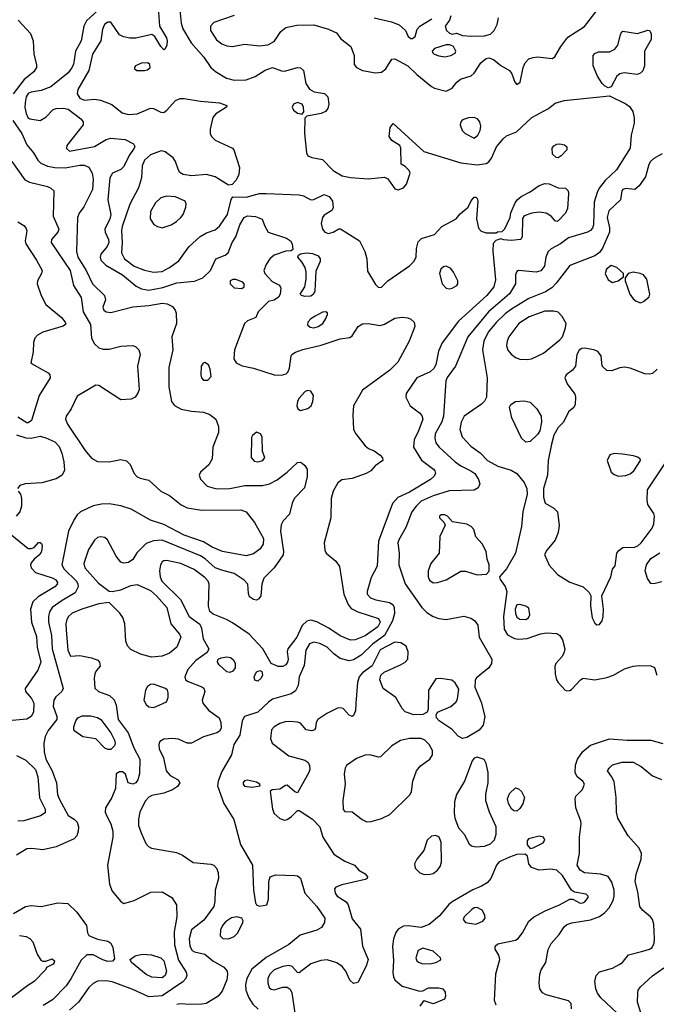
# Model space of a CAD drawing. Extents: x 1173029 to 1307123, y 522559 to 678521.
# Tile 386 of 623: x 1262947 to 1267272, y 586240 to 592929. Entities that reach past the tile are written whole.
import ezdxf

# ---------------------------------------------------------------- set-up
doc = ezdxf.new("R2010")
doc.units = 0

msp = doc.modelspace()

# ---------------------------------------------------------------- linework, layer by layer
at = {"layer": '0CON10XD'}
for points in [[(1264027.5, 593065), (1264043.6, 592905), (1264055, 592866), (1264110.8, 592770.8), (1264197.8, 592675), (1264245.5, 592605), (1264276.3, 592576.3), (1264350.8, 592530.8), (1264405, 592516.9), (1264485, 592519.2), (1264546.2, 592543.8), (1264615, 592585.8), (1264665, 592604.3), (1264725, 592581.9), (1264745, 592580), (1264835, 592604.2), (1264855, 592602), (1264874.3, 592584.3), (1264891.2, 592495), (1264915, 592455.8), (1264947.8, 592437.8), (1265016.6, 592426.6), (1265040.8, 592405), (1265047.5, 592355), (1265040, 592325), (1265025, 592305.7), (1264995, 592291.8), (1264896.7, 592273.3), (1264885, 592260), (1264881.1, 592155), (1264894.4, 592024.4), (1264905, 592003.8), (1264932.1, 591992.1), (1265005, 591980), (1265076, 591905), (1265137.8, 591867.8), (1265195, 591856.9), (1265315, 591848.2), (1265425, 591860), (1265447.7, 591847.7), (1265495, 591778.8), (1265517.3, 591772.7), (1265554, 591786), (1265575, 591812.5), (1265600, 591885), (1265592.5, 591905), (1265565, 591932.5), (1265538.3, 591948.3), (1265536.7, 592055), (1265530, 592075), (1265475, 592108.9), (1265457.7, 592135), (1265464.7, 592195.3), (1265485, 592223.8), (1265693.2, 592033.2), (1265945, 591956.8), (1266055, 591942.7), (1266115, 591950.8), (1266135, 591962.7), (1266152.7, 591987.3), (1266185.2, 592064.8), (1266230.4, 592119.6), (1266255, 592140), (1266322.4, 592167.6), (1266425.5, 592264.5), (1266540.4, 592325), (1266585, 592361.8), (1266645, 592380), (1266955, 592411.5), (1267065, 592357.5), (1267089.2, 592339.2), (1267111.8, 592305), (1267120.9, 592260.9), (1267121.2, 592225), (1267102, 592145), (1267094.5, 592055), (1267000.6, 591909.4), (1266924, 591836), (1266884.6, 591785), (1266870, 591755), (1266850.2, 591689.8), (1266844.5, 591535.5), (1266838.3, 591511.7), (1266825, 591495.7), (1266804.7, 591485.3), (1266675, 591447.5), (1266620.9, 591405), (1266558.5, 591371.5), (1266537.1, 591352.9), (1266521.8, 591315), (1266512.5, 591255), (1266488.1, 591221.9), (1266455, 591212.9), (1266335, 591223.8), (1266325, 591218.8), (1266315.8, 591195), (1266315.5, 591135), (1266273.9, 591066.1), (1266131.2, 590945), (1265990.8, 590775), (1265908.2, 590575), (1265851.7, 590498.3), (1265842, 590475), (1265825.2, 590234.8), (1265813.9, 590196.1), (1265768.9, 590115), (1265766.9, 590085), (1265774.7, 590054.7), (1265796.9, 590025), (1265905.5, 589925), (1265945, 589897.6), (1266012.9, 589865), (1266038.1, 589845), (1266064.4, 589805), (1266072.5, 589775), (1266060.9, 589749.1), (1266035, 589733.1), (1265865, 589727.5), (1265755, 589693.8), (1265675, 589658.2), (1265639.7, 589625), (1265610.6, 589585), (1265570.6, 589479.4), (1265521.8, 589395), (1265516.8, 589375), (1265524.1, 589305), (1265521.8, 589225), (1265565, 589095.6), (1265679.1, 588935), (1265712.2, 588902.2), (1265755.6, 588875), (1265795, 588861.2), (1265845, 588853.9), (1265965, 588877.5), (1266012.6, 588862.6), (1266037.3, 588847.3), (1266058.5, 588815), (1266068.8, 588735), (1266154.3, 588585), (1266151.9, 588555), (1266135, 588526), (1266047.5, 588455), (1266040.7, 588439.3), (1266040, 588395), (1266082.4, 588292.4), (1266106.4, 588195), (1266094.7, 588135.3), (1266068.9, 588101.1), (1265985, 588052.5), (1265955, 588045.5), (1265925, 588061.1), (1265886, 588106), (1265796.9, 588165), (1265778.6, 588185), (1265775.8, 588205), (1265786.2, 588225), (1265876.6, 588263.4), (1265912.2, 588295), (1265920.6, 588315), (1265929.2, 588380.8), (1265904.5, 588424.5), (1265882.2, 588442.2), (1265805, 588454.2), (1265775, 588452), (1265723.1, 588375), (1265721.2, 588245), (1265716, 588224), (1265685, 588209.2), (1265625, 588206.9), (1265565, 588227.8), (1265545, 588250), (1265503.3, 588323.3), (1265416.9, 588385), (1265394.5, 588445), (1265399.4, 588475), (1265423.1, 588496.9), (1265534.3, 588545), (1265565.7, 588565), (1265582.9, 588585), (1265586.9, 588635), (1265573.5, 588673.5), (1265536.4, 588696.4), (1265495, 588700), (1265395, 588648.4), (1265341.5, 588538.5), (1265275, 588490.8), (1265253.2, 588465), (1265241.5, 588425), (1265230, 588285), (1265227.2, 588232.8), (1265215, 588201.2), (1265205, 588196), (1265185, 588204.2), (1265145, 588249.4), (1265125, 588254.5), (1265105, 588251.5), (1265034, 588215), (1264973.3, 588175), (1264960, 588155), (1264957.5, 588115), (1264950, 588105), (1264932.3, 588097.7), (1264893.3, 588105), (1264855, 588150), (1264835, 588157.5), (1264782.1, 588162.1), (1264750.5, 588159.5), (1264713.4, 588146.6), (1264675.3, 588124.7), (1264657.8, 588105), (1264650.5, 588045), (1264662.2, 588015), (1264775, 587928.9), (1264885, 587897.5), (1264903.8, 587885), (1264915.8, 587865), (1264918.1, 587835), (1264911.9, 587815), (1264835, 587677.5), (1264815, 587682.5), (1264765, 587727.5), (1264753.3, 587726.7), (1264715, 587702.5), (1264663, 587697), (1264647.5, 587685), (1264664.2, 587565), (1264675.8, 587535), (1264715, 587502.9), (1264745, 587491.4), (1264765, 587495.7), (1264793.9, 587516.1), (1264835, 587556.7), (1264845, 587557.5), (1264936.6, 587496.6), (1264986, 587445), (1265006, 587375), (1265080, 587260), (1265155, 587211.4), (1265222.5, 587185), (1265250.7, 587150.7), (1265295, 587126.7), (1265310, 587105), (1265306.4, 587093.6), (1265295, 587086.7), (1265135, 587050.8), (1265094.2, 587035.8), (1265086.2, 587023.8), (1265090.8, 586995), (1265104.3, 586975), (1265163.8, 586935), (1265179.2, 586915), (1265205, 586821.2), (1265261.3, 586751.3), (1265276.9, 586635), (1265313.6, 586545), (1265300.9, 586499.1), (1265245, 586387.5), (1265215, 586381.2), (1265190, 586405), (1265162.7, 586465), (1265137.1, 586497.1), (1265102, 586522), (1265035, 586541.5), (1264991.7, 586538.3), (1264925, 586514.3), (1264845, 586453.8), (1264835, 586456.2), (1264797.3, 586497.3), (1264775, 586504.4), (1264735, 586497.7), (1264675, 586474.6), (1264645.5, 586445), (1264633.3, 586415), (1264632.2, 586385), (1264641.4, 586355), (1264655, 586343.1), (1264675, 586338.1), (1264733.6, 586356.4), (1264765, 586355.6), (1264783.7, 586343.7), (1264796.8, 586316.8), (1264822.7, 586135)], [(1264405, 592956.1), (1264265, 592909.2), (1264242.2, 592885), (1264243.3, 592855), (1264285, 592791.1), (1264320, 592765), (1264355, 592750.4), (1264392.3, 592747.7), (1264475, 592761.8), (1264575, 592751.4), (1264632.8, 592757.2), (1264675, 592779.5), (1264721.9, 592848.1), (1264755, 592875.6), (1264829.5, 592890.5), (1264944.7, 592894.7), (1265045.3, 592865.3), (1265098.5, 592838.5), (1265129.1, 592799.1), (1265195.8, 592745.8), (1265220, 592685), (1265218.6, 592625), (1265235.8, 592605), (1265275, 592584.6), (1265365, 592567.5), (1265405, 592572.5), (1265435.4, 592595), (1265475, 592660), (1265495, 592662.5), (1265584.2, 592615), (1265645, 592555.6), (1265745.6, 592475.6), (1265765, 592464), (1265845, 592444), (1265885, 592463.3), (1265916, 592505), (1265941.2, 592525), (1266015, 592548), (1266034.5, 592565.5), (1266079.6, 592635), (1266115, 592666.2), (1266135, 592670), (1266165, 592657.3), (1266215, 592616.5), (1266273.8, 592583.8), (1266290.2, 592560.2), (1266310, 592505), (1266325, 592488), (1266347.1, 592505), (1266367.1, 592605), (1266380.8, 592635), (1266405, 592662), (1266435, 592672.9), (1266465, 592675.5), (1266563.9, 592666.1), (1266582.7, 592677.3), (1266623.5, 592746.5), (1266670.7, 592809.3), (1266785, 592882.2), (1266925.3, 593065)], [(1263505, 593015.4), (1263400, 592920), (1263381.5, 592885), (1263365.4, 592785), (1263325.3, 592715), (1263312, 592625), (1263299.7, 592600.3), (1263275, 592568.5), (1263157.6, 592472.4), (1263092.1, 592447.9), (1263025, 592436.8), (1263005, 592427.9), (1262990.8, 592405), (1262983, 592365), (1262982.5, 592332.5), (1262991.1, 592291.1), (1263002.7, 592265), (1263015, 592254.4), (1263085, 592244.4), (1263125, 592266), (1263175, 592318), (1263195, 592325.7), (1263245, 592326.7), (1263275, 592320.9), (1263361.4, 592255), (1263378.6, 592235), (1263377.1, 592215), (1263266.4, 592075), (1263265, 592054.2), (1263285, 592035.5), (1263455, 592067.5), (1263535, 592114), (1263565, 592124.7), (1263664.1, 592114.1), (1263720.8, 592085), (1263728.2, 592068.2), (1263725.5, 592055), (1263696, 592014), (1263651.7, 591928.3), (1263635, 591911.1), (1263576.2, 591885), (1263558.9, 591855), (1263545.4, 591705), (1263565.3, 591605.3), (1263558.6, 591575), (1263525.3, 591505), (1263528, 591485), (1263550.6, 591435), (1263552.4, 591415), (1263541.4, 591388.6), (1263498.8, 591335), (1263493.6, 591315), (1263498.5, 591295), (1263531.5, 591261.5), (1263644.8, 591194.8), (1263739, 591119), (1263775, 591101.3), (1263825, 591092.1), (1263920.3, 591109.7), (1264015, 591141.6), (1264135, 591153.5), (1264190, 591175), (1264242, 591225), (1264278.8, 591305), (1264342, 591328), (1264364.1, 591345.9), (1264390.8, 591415), (1264416.2, 591453.8), (1264443.5, 591535), (1264472.7, 591585), (1264495, 591597.1), (1264548.6, 591591.4), (1264593.9, 591573.9), (1264611.2, 591525), (1264635.9, 591485.9), (1264760, 591445), (1264786.4, 591426.4), (1264798.8, 591405), (1264801.7, 591368.3), (1264791.7, 591358.3), (1264755, 591356), (1264675, 591330), (1264645.9, 591304.1), (1264622, 591265), (1264606, 591225), (1264611.2, 591205), (1264661.2, 591151.2), (1264712.5, 591125), (1264720, 591105), (1264717.5, 591065), (1264705, 591043.3), (1264675.9, 591024.1), (1264636.4, 591013.6), (1264620.5, 590999.5), (1264567.5, 590945), (1264550, 590905), (1264495, 590883.8), (1264474, 590865), (1264406.7, 590685), (1264402, 590625), (1264417.1, 590597.1), (1264457.6, 590577.6), (1264535, 590561.9), (1264675, 590516.9), (1264725.6, 590514.4), (1264756.8, 590523.2), (1264769.2, 590535), (1264779.4, 590560.6), (1264791.2, 590645), (1264796.7, 590655), (1264820.9, 590669.1), (1264870.8, 590689.2), (1264995, 590718.4), (1265125, 590760.5), (1265189.7, 590770.3), (1265205, 590782), (1265245.7, 590845), (1265275, 590861.8), (1265314.6, 590864.6), (1265395, 590851.2), (1265425, 590860.4), (1265495, 590902.1), (1265545, 590907.9), (1265583.1, 590903.1), (1265605, 590894.5), (1265627.8, 590875), (1265631.5, 590845), (1265593.8, 590745), (1265516.8, 590603.2), (1265461.8, 590548.2), (1265275, 590410.9), (1265214.5, 590305), (1265210.5, 590245), (1265215.6, 590145), (1265230, 590115), (1265295, 590034.2), (1265316.2, 590015), (1265355, 590000), (1265395, 589970), (1265411.3, 589951.3), (1265414.2, 589935), (1265362.2, 589897.8), (1265332.9, 589865), (1265300.8, 589845), (1265205, 589811.5), (1265135, 589802.5), (1265108.5, 589781.5), (1265076.7, 589725), (1265063.5, 589675), (1265061.5, 589545), (1265015.7, 589375), (1265020, 589325), (1265028, 589305), (1265095, 589250.8), (1265120.6, 589215), (1265148.2, 589025), (1265178.8, 588955), (1265199.5, 588929.5), (1265245.2, 588905.2), (1265385, 588860.9), (1265395.9, 588835), (1265380.9, 588805), (1265295, 588743.5), (1265225, 588716.1), (1265195, 588713.2), (1265125, 588743.9), (1265046.1, 588796.1), (1264965, 588839.2), (1264925, 588848.8), (1264897.4, 588842.6), (1264865.9, 588814.1), (1264828.8, 588735), (1264768.2, 588655), (1264763.8, 588635), (1264770.7, 588585), (1264766.7, 588565), (1264755, 588547.1), (1264735, 588535.6), (1264702.5, 588535), (1264655, 588556.2), (1264598.1, 588655), (1264505.5, 588755), (1264391.9, 588831.9), (1264350.8, 588855), (1264260.4, 588890.4), (1264238.9, 588908.9), (1264229.5, 588945), (1264234.6, 589095), (1264226.9, 589115), (1264205, 589139.6), (1264133, 589193), (1264042.5, 589235), (1263945, 589255.4), (1263925, 589253.6), (1263914.2, 589245.8), (1263902.9, 589225), (1263896.4, 589185), (1263900.7, 589145), (1263913.1, 589115), (1264039.3, 588989.3), (1264098.5, 588875), (1264171.7, 588821.7), (1264181.5, 588795), (1264192.4, 588722.4), (1264232.9, 588655), (1264220.6, 588629.4), (1264144.1, 588575.9), (1264090, 588515), (1264068, 588465), (1264074, 588445), (1264091.7, 588431.7), (1264185, 588397.3), (1264197.4, 588387.4), (1264203.8, 588365), (1264186.9, 588305), (1264190, 588285), (1264228.5, 588238.5), (1264301.1, 588185), (1264314.4, 588155), (1264315.8, 588115), (1264303.6, 588096.4), (1264286, 588085), (1264195, 588056.4), (1264115, 588014), (1264085, 588014), (1264025, 588040), (1263985, 588046.7), (1263925, 588042.1), (1263898.9, 588025), (1263891.5, 588005), (1263894.4, 587975.6), (1263922.9, 587915), (1263942, 587825), (1263970, 587795), (1264024.2, 587764.2), (1264033.8, 587745), (1264019.7, 587720.3), (1263985, 587695.8), (1263925, 587674.4), (1263845, 587657.9), (1263825, 587646.2), (1263800.3, 587619.7), (1263763.3, 587545), (1263753.5, 587496.5), (1263754.6, 587455), (1263771.8, 587405), (1263803.2, 587333.2), (1263822, 587312), (1263841.2, 587301.2), (1264011.9, 587271.9), (1264053.3, 587253.3), (1264125, 587204.2), (1264245, 587192.5), (1264265.5, 587185.5), (1264284.3, 587164.3), (1264294.4, 587134.4), (1264297.5, 587095), (1264275.4, 587015), (1264272.7, 586937.3), (1264265.4, 586905), (1264197.9, 586812.1), (1264115, 586745.6), (1264097.6, 586685), (1264101.8, 586635), (1264118.1, 586605), (1264135, 586595.5), (1264205, 586580), (1264258.5, 586535), (1264333.3, 586493.3), (1264355.6, 586465), (1264359.6, 586445), (1264354, 586406), (1264321.3, 586328.7), (1264294.4, 586295), (1264248.6, 586265), (1264213.7, 586246.3), (1264185, 586240), (1264107.7, 586237.7), (1264035, 586244), (1264015, 586239.7)], [(1263889.3, 592979.3), (1263897.5, 592885), (1263943.8, 592805), (1263948.5, 592785), (1263945.4, 592755), (1263935, 592731.2), (1263925, 592724), (1263905, 592745.7), (1263865.6, 592815.6), (1263845, 592827.5), (1263735, 592802.7), (1263695, 592804), (1263651.7, 592811.7), (1263624.8, 592824.8), (1263565, 592912.3), (1263545, 592912), (1263523.8, 592895), (1263510, 592865), (1263497.2, 592785), (1263442.2, 592695), (1263417.3, 592582.7), (1263342.4, 592455), (1263336.6, 592425), (1263355, 592395.4), (1263385, 592382.7), (1263455, 592388.5), (1263495, 592382.3), (1263572.2, 592352.2), (1263642.5, 592295), (1263685.4, 592284.6), (1263745, 592289.6), (1263835, 592327.3), (1263855, 592324.6), (1263905, 592299.5), (1263925, 592298.5), (1263947, 592313), (1264005, 592380.5), (1264036.9, 592393.1), (1264065, 592393.5), (1264175.8, 592374.2), (1264305, 592362.9), (1264353.3, 592345), (1264351.2, 592335), (1264280.4, 592289.6), (1264258.6, 592265), (1264241.5, 592185), (1264241.5, 592155), (1264249.5, 592135), (1264275, 592111.2), (1264392, 592055), (1264402.5, 592045), (1264439.4, 591925), (1264434.5, 591875), (1264415, 591835.6), (1264389.8, 591810.2), (1264365, 591805.5), (1264275, 591861.1), (1264215, 591878.2), (1264115, 591868.7), (1264058.2, 591878.2), (1264035, 591891.4), (1264025.4, 591905.4), (1264006.2, 591965), (1263989.7, 591989.7), (1263935, 592031.8), (1263907.1, 592037.1), (1263835, 592010.8), (1263794.7, 591975), (1263778.8, 591935), (1263774.7, 591855), (1263755, 591786), (1263694.2, 591675.8), (1263643.8, 591523.8), (1263638.8, 591495), (1263642.8, 591415), (1263638.4, 591345), (1263658.7, 591305), (1263723.8, 591253.8), (1263795, 591226.6), (1263855, 591214.6), (1263915, 591218.5), (1263965.7, 591245), (1264028.5, 591291.5), (1264095.7, 591385), (1264173.8, 591456.2), (1264215, 591481.9), (1264275, 591501.5), (1264305, 591525.5), (1264358.2, 591605), (1264382.7, 591707.3), (1264394.4, 591725.6), (1264485, 591723.3), (1264575, 591748.2), (1264621.1, 591748.9), (1264845, 591740), (1264875, 591731.8), (1264925, 591704.3), (1264945, 591707.5), (1265015, 591740.6), (1265048.3, 591728.3), (1265071.5, 591695), (1265076.9, 591653.1), (1265067, 591633), (1265015, 591601.2), (1265004.4, 591585.6), (1264994.4, 591545), (1265003.1, 591505), (1265020, 591485), (1265045, 591475.6), (1265075.4, 591484.6), (1265115, 591507.5), (1265127, 591507), (1265255.7, 591425.7), (1265290.8, 591355), (1265304.3, 591305), (1265310.6, 591220.6), (1265365, 591130), (1265385, 591109.2), (1265405, 591110.8), (1265447.1, 591155), (1265594.5, 591255.5), (1265624, 591285), (1265640, 591315), (1265642.5, 591375), (1265655, 591418.8), (1265677.6, 591442.4), (1265735, 591460), (1265765, 591470), (1265815.5, 591524.5), (1265911.2, 591575), (1265940.3, 591609.7), (1265994.1, 591655.9), (1266015, 591698.8), (1266035, 591723.8), (1266045, 591723.8), (1266053.8, 591715), (1266059.4, 591695), (1266051.4, 591575), (1266063, 591513), (1266081.7, 591491.7), (1266115, 591480), (1266185, 591480), (1266193, 591487), (1266225, 591490), (1266243, 591507), (1266280, 591585), (1266284.3, 591615.7), (1266312, 591685), (1266325.8, 591705), (1266353.3, 591726.7), (1266415, 591759.6), (1266475, 591802.5), (1266515, 591816.2), (1266545, 591813.5), (1266605, 591787.5), (1266655, 591783.3), (1266673.3, 591765), (1266675.7, 591745.7), (1266668.1, 591645), (1266655.8, 591615), (1266605, 591563.3), (1266595, 591557.5), (1266585, 591562.5), (1266558, 591595), (1266523.3, 591615), (1266475, 591621.2), (1266426.4, 591613.6), (1266374.3, 591595.7), (1266362.7, 591577.3), (1266360, 591455), (1266352.5, 591435), (1266285, 591428), (1266235, 591432.5), (1266215, 591440), (1266181.7, 591428.3), (1266162.5, 591407.5), (1266161.2, 591358.8), (1266178.3, 591161.7), (1266167.3, 591115), (1266120, 591055), (1265929, 590881), (1265817.4, 590732.6), (1265792.6, 590677.4), (1265773.6, 590585), (1265759.9, 590560.1), (1265735, 590536.9), (1265644, 590495), (1265571.7, 590388.3), (1265570, 590365), (1265600, 590305), (1265662.5, 590257.5), (1265679.4, 590239.4), (1265686.7, 590215), (1265657.3, 590135), (1265626.7, 590075), (1265622.5, 590025), (1265677.2, 589937.2), (1265758.1, 589875), (1265767.5, 589865), (1265771.1, 589845), (1265759.4, 589825), (1265737.1, 589805), (1265595, 589718.7), (1265515, 589682.9), (1265478.7, 589641.3), (1265383.8, 589386.2), (1265376.1, 589216.1), (1265335, 589140), (1265306.7, 589045), (1265306.7, 589025), (1265330.9, 589000.9), (1265367.1, 588987.1), (1265459.6, 588969.6), (1265480.8, 588955), (1265490.6, 588935), (1265492.5, 588895), (1265480, 588845), (1265425, 588745.7), (1265343, 588687), (1265267.2, 588612.8), (1265215, 588580.7), (1265185, 588573.8), (1265125, 588588.9), (1265080.4, 588620.4), (1265035, 588666.2), (1264985, 588691.8), (1264945, 588699.6), (1264915, 588687.7), (1264890.3, 588645), (1264878.7, 588541.3), (1264845.5, 588465), (1264838.1, 588405), (1264820.3, 588369.7), (1264792, 588348), (1264665, 588312.5), (1264636.6, 588293.4), (1264565, 588225.4), (1264475, 588195.5), (1264458.7, 588165), (1264442.5, 588067.5), (1264400.6, 588005), (1264386.2, 587933.8), (1264319.6, 587820.4), (1264294.6, 587755), (1264291.2, 587725), (1264334.5, 587605), (1264400.8, 587495), (1264447.5, 587325), (1264528.6, 587185), (1264534.3, 587015), (1264548.3, 586928.3), (1264556.1, 586916.1), (1264575, 586906.2), (1264626.7, 586915), (1264636.2, 586955), (1264640, 587075), (1264647.5, 587105), (1264685, 587120), (1264815, 587115.5), (1264835, 587112.2), (1264855, 587095.7), (1264884.4, 586995), (1264965.3, 586905.3), (1265019.4, 586825), (1265018.6, 586795), (1264997.6, 586762.4), (1264965.5, 586744.5), (1264851.2, 586708.8), (1264774.4, 586645.6), (1264621.8, 586558.2), (1264525, 586477.5), (1264490.6, 586415), (1264481.3, 586375), (1264483.2, 586335), (1264504.2, 586284.2), (1264531.2, 586241.2), (1264566.2, 586206.2)], [(1262936.6, 592926.6), (1263019.1, 592835), (1263037.9, 592785), (1263042.6, 592695), (1263062, 592625), (1263060, 592605), (1263042.1, 592575), (1262977.1, 592522.9), (1262902.5, 592425)], [(1265355, 592940.5), (1265473.8, 592915), (1265524.7, 592894.7), (1265568, 592855), (1265586.7, 592815), (1265605, 592800), (1265615, 592800), (1265632.5, 592815), (1265646.4, 592863.6), (1265664.2, 592885.8), (1265746.1, 592933.9)], [(1265876.1, 592953.9), (1265866.7, 592925), (1265837.5, 592885), (1265847.5, 592855), (1265866.4, 592836.4), (1265885, 592830), (1265915, 592836.2), (1265955, 592822), (1266017.2, 592817.2), (1266105, 592819.2), (1266145, 592831.2), (1266170.4, 592855), (1266190.8, 592895), (1266199.1, 592940.9)], [(1266945, 592465.8), (1266919.7, 592479.7), (1266903.8, 592495), (1266873.3, 592545), (1266843.3, 592615), (1266842.5, 592685), (1266855, 592698.8), (1266880.3, 592709.7), (1266955, 592709.4), (1266991.1, 592728.9), (1267010.6, 592755), (1267028, 592825), (1267036, 592844), (1267045, 592850), (1267145, 592835.5), (1267215, 592858), (1267225, 592856.2), (1267236.4, 592835), (1267236.2, 592795), (1267190.8, 592715), (1267191.1, 592615), (1267179.7, 592580.3), (1267165.4, 592564.6), (1267142.8, 592557.2), (1267053.4, 592566.6), (1267025, 592561.9), (1267004.3, 592545), (1266965, 592472.5), (1266945, 592465.8)], [(1265835, 592677.5), (1265875, 592684.5), (1265905, 592702), (1265910, 592715), (1265895, 592746.7), (1265868.3, 592758.3), (1265845, 592758.8), (1265766.1, 592733.9), (1265750, 592715), (1265751.2, 592705), (1265763.3, 592695), (1265795, 592682.2), (1265835, 592677.5)], [(1263743, 592583), (1263795, 592584.2), (1263815, 592589.2), (1263832.5, 592605), (1263832, 592625), (1263817.5, 592635), (1263775, 592634), (1263732.5, 592615), (1263727.5, 592605), (1263727.5, 592595), (1263743, 592583)], [(1264865, 592287.5), (1264876.2, 592303.8), (1264875.6, 592335), (1264865, 592354), (1264835, 592365.6), (1264808, 592355), (1264797.5, 592335), (1264807.5, 592315), (1264835, 592294.2), (1264865, 592287.5)], [(1262900.7, 592245), (1262960.3, 592155), (1262995, 592078.6), (1263041.2, 592025), (1263070, 591975), (1263091.2, 591955), (1263135, 591934.5), (1263185, 591924.7), (1263255, 591923.4), (1263355, 591941.4), (1263385, 591940.8), (1263416.3, 591926.3), (1263438.8, 591885), (1263445.3, 591845), (1263441.2, 591775), (1263382.5, 591657.5), (1263350.5, 591615), (1263338.8, 591585), (1263331.8, 591355), (1263342.9, 591315), (1263398.1, 591225), (1263441.6, 591135), (1263521.9, 591055), (1263529.4, 591025), (1263512.5, 590975), (1263518, 590955), (1263535, 590943.3), (1263565, 590938.5), (1263715, 590978.5), (1263825, 590987.4), (1263915, 591004), (1263949.3, 590999.3), (1263985, 590979.4), (1264003.3, 590955), (1264010, 590935), (1264013.1, 590865), (1263981.5, 590775), (1263987.5, 590685), (1263960.5, 590565), (1263960, 590435), (1263978.6, 590335), (1263998, 590308), (1264044, 590284), (1264115, 590269.6), (1264195, 590262.7), (1264237.6, 590247.6), (1264279.2, 590215), (1264296.7, 590165), (1264296.5, 590125), (1264259.4, 590025), (1264255.2, 589944.8), (1264231.3, 589905), (1264174.4, 589855), (1264167.1, 589835), (1264175, 589806.7), (1264220.6, 589760.6), (1264285, 589741.8), (1264375, 589743.2), (1264475.3, 589765.3), (1264596, 589764), (1264644.7, 589775.3), (1264695, 589802.3), (1264764.8, 589855.2), (1264835, 589919.5), (1264852.2, 589922.2), (1264866.3, 589916.3), (1264885, 589900), (1264899.5, 589875), (1264900.9, 589825), (1264880.9, 589749.1), (1264812.7, 589677.3), (1264798.2, 589645), (1264779.9, 589570.1), (1264735.7, 589524.3), (1264722.3, 589497.7), (1264718.3, 589455), (1264739.2, 589315), (1264736.4, 589293.6), (1264675, 589205.5), (1264606.2, 589135), (1264590.9, 589095), (1264584.4, 589015), (1264570.8, 588995), (1264555, 588985.8), (1264535, 588990), (1264507.7, 589007.7), (1264500.5, 589030.5), (1264496, 589095), (1264471.7, 589121.7), (1264405, 589167.5), (1264325.9, 589185.9), (1264275, 589206), (1264206.7, 589266.7), (1264175, 589286.5), (1263915, 589392.1), (1263855, 589388), (1263805, 589370.9), (1263742.6, 589307.4), (1263715, 589261.2), (1263685, 589242), (1263655, 589235.7), (1263635, 589244.4), (1263601.1, 589285), (1263543.3, 589395), (1263525, 589410), (1263495, 589416.2), (1263475, 589410), (1263455, 589394), (1263415, 589330), (1263382.1, 589235), (1263389.2, 589205), (1263481.7, 589101.7), (1263555, 589046.7), (1263575, 589044.4), (1263635, 589054.6), (1263702.5, 589085), (1263745, 589091.8), (1263835, 589050.3), (1263876.7, 589015), (1263946.1, 588935), (1263973.2, 588825), (1264033.5, 588755), (1264041.8, 588735), (1264014.6, 588665.4), (1263965.7, 588625), (1263915, 588603.8), (1263841.9, 588598.1), (1263767.4, 588617.4), (1263701.2, 588651.2), (1263680, 588675), (1263667.3, 588707.3), (1263660.6, 588825), (1263647.8, 588867.8), (1263627.7, 588897.7), (1263555, 588968.8), (1263485, 588959.5), (1263368, 588925), (1263303.8, 588896.2), (1263279.1, 588875), (1263267.5, 588855), (1263260, 588825), (1263262.8, 588782.8), (1263273.8, 588646.2), (1263291.2, 588605), (1263355, 588608.9), (1263434.4, 588594.4), (1263477, 588577), (1263490, 588565), (1263493.9, 588536.1), (1263466.2, 588505), (1263457.5, 588485), (1263452.9, 588455), (1263456.8, 588386.8), (1263482, 588365), (1263558, 588338), (1263588.4, 588308.4), (1263602.5, 588272.5), (1263616.7, 588175), (1263683.5, 588085), (1263722, 587982), (1263762.9, 587905), (1263761.1, 587805), (1263750, 587765), (1263735, 587744.3), (1263715, 587735.8), (1263684.2, 587744.2), (1263665, 587802.5), (1263645, 587820), (1263625, 587820), (1263603.3, 587805), (1263596.7, 587705), (1263572, 587645), (1263530, 587575), (1263526.7, 587545), (1263538.8, 587518.8), (1263566.9, 587466.9), (1263579.5, 587415), (1263578.5, 587375), (1263542.5, 587185), (1263557.5, 587055), (1263575, 587008), (1263635, 586938), (1263655, 586925.8), (1263725, 586945.6), (1263837.6, 587002.4), (1263915, 587004.4), (1263980.8, 586965), (1264011.5, 586915), (1264015.4, 586835), (1263997.4, 586732.6), (1263999.3, 586645), (1264025, 586540), (1264077.7, 586457.7), (1264082.2, 586435), (1264075.6, 586415), (1264055, 586391.5), (1263915, 586296.4), (1263825, 586291.1), (1263715, 586341.2), (1263575, 586393.3), (1263535, 586400), (1263475, 586396.1), (1263445, 586380.9), (1263415.5, 586355), (1263346.6, 586253.4), (1263285, 586199.6)], [(1266035, 592123.3), (1266060, 592145), (1266076, 592175), (1266079.2, 592205), (1266072.5, 592235), (1266056, 592255), (1266035, 592263.3), (1265995, 592262.5), (1265955, 592248.6), (1265942.9, 592235), (1265938.6, 592215), (1265952.5, 592175), (1265973.3, 592155), (1266035, 592123.3)], [(1266605, 591990), (1266591.7, 591991.7), (1266566.7, 592015), (1266563.8, 592055), (1266575, 592071.2), (1266595, 592082.5), (1266615.7, 592085.7), (1266647.7, 592077.7), (1266663.3, 592065), (1266663.3, 592045), (1266625.9, 592004.1), (1266605, 591990)], [(1262894.3, 591964.3), (1262981.6, 591841.6), (1263014.2, 591824.2), (1263136.2, 591796.2), (1263159.2, 591785), (1263178, 591765), (1263174.5, 591595), (1263212.5, 591505), (1263205.6, 591485), (1263162.5, 591435), (1263159.5, 591415), (1263289.4, 591225), (1263311.9, 591121.9), (1263365, 591042), (1263378.6, 590945), (1263427.6, 590857.6), (1263435.3, 590765), (1263455, 590726.7), (1263485, 590700.5), (1263515, 590691.5), (1263555, 590690.5), (1263635, 590710.8), (1263715, 590716.5), (1263735, 590706.7), (1263755.3, 590685.3), (1263765.5, 590655), (1263747.8, 590575), (1263757.4, 590417.4), (1263749.5, 590390.5), (1263730.8, 590365), (1263705, 590351.9), (1263635, 590345.5), (1263485, 590443.3), (1263465, 590446.2), (1263338.2, 590371.8), (1263296.6, 590285), (1263262.3, 590235), (1263258.9, 590215), (1263271.7, 590181.7), (1263392.3, 590002.3), (1263435, 589950), (1263475, 589927.9), (1263555, 589924.6), (1263635, 589940.5), (1263671.4, 589931.4), (1263696.8, 589906.8), (1263725, 589845.8), (1263745, 589823.3), (1263765, 589813.3), (1263825, 589800.6), (1263906.8, 589726.8), (1263965.3, 589695.3), (1264043.8, 589633.8), (1264085, 589612.8), (1264185, 589597.8), (1264448.3, 589598.3), (1264485, 589585.7), (1264542.7, 589512.7), (1264603.5, 589405), (1264601.5, 589365), (1264581.4, 589335), (1264535, 589300), (1264485, 589286.2), (1264325, 589315.9), (1264254.2, 589345.8), (1264195, 589382.4), (1264065, 589426.4), (1263925, 589499.2), (1263835, 589527.9), (1263705, 589604.5), (1263635, 589626.8), (1263555, 589639.6), (1263502.1, 589637.9), (1263445, 589626.1), (1263359.2, 589585), (1263337.1, 589565), (1263316.2, 589533.8), (1263279.5, 589455), (1263233.5, 589225), (1263248.4, 589195), (1263333.3, 589115), (1263342.7, 589095), (1263343.3, 589076.7), (1263322.9, 589035), (1263236.2, 588983.8), (1263167.7, 588935), (1263150.4, 588905), (1263142.7, 588875), (1263142.4, 588835), (1263163.8, 588745), (1263168.3, 588655), (1263242.7, 588385), (1263233.3, 588365), (1263191.3, 588328.7), (1263178.2, 588305), (1263175.3, 588265), (1263199.4, 588195), (1263198.6, 588175), (1263141.1, 588098.9), (1263120.9, 588059.1), (1263110.9, 588015), (1263112.7, 587955), (1263125.3, 587905), (1263166.9, 587826.9), (1263197.3, 587745), (1263203.3, 587665), (1263213.9, 587635), (1263275, 587523.1), (1263318, 587498), (1263337.4, 587477.4), (1263345.6, 587445), (1263344.3, 587415), (1263334.3, 587385), (1263318, 587365), (1263195, 587309.5), (1263105, 587289.5), (1263028.3, 587298.3), (1262995, 587295.5), (1262925, 587253.1)], [(1267312.2, 592017.8), (1267255, 591985.6), (1267231.5, 591965), (1267220.4, 591945), (1267198.1, 591861.9), (1267155, 591799.2), (1267125, 591776.2), (1267065, 591782.9), (1267045, 591775.7), (1267037.5, 591765), (1267029.4, 591705), (1266950.2, 591629.8), (1266937.2, 591585), (1266953.7, 591515), (1266953.6, 591485), (1266907.3, 591377.3), (1266885, 591347.9), (1266855, 591324.6), (1266685, 591258.1), (1266591.8, 591138.2), (1266561.9, 591108.1), (1266519.6, 591080.4), (1266405, 591034.1), (1266287.5, 590962.5), (1266245, 590930), (1266185, 590871.1), (1266130.6, 590805), (1266099.7, 590745), (1266091.4, 590685), (1266122.9, 590495), (1266118.1, 590365), (1266105, 590338), (1266083.9, 590316.1), (1265965.4, 590234.6), (1265945.6, 590195), (1265936.9, 590145), (1265952.9, 590095), (1266011.4, 590031.4), (1266075.3, 589985.3), (1266125, 589934.6), (1266195, 589896.2), (1266285, 589868.5), (1266325, 589846.4), (1266374.6, 589785), (1266392.9, 589745), (1266394.5, 589705), (1266364.3, 589585), (1266356.9, 589485), (1266316.2, 589305), (1266255, 589198.8), (1266207.5, 589145), (1266210, 589125), (1266245, 589078), (1266255.3, 589045.3), (1266234.7, 588874.7), (1266238.7, 588788.7), (1266259.9, 588749.9), (1266308, 588725), (1266335, 588720.6), (1266395, 588724.6), (1266485, 588756.2), (1266525, 588763.6), (1266595, 588759.5), (1266617.5, 588745), (1266635.5, 588715.5), (1266651.4, 588655), (1266644.3, 588625.7), (1266629.4, 588600.6), (1266588.8, 588555), (1266582, 588535), (1266584.2, 588485), (1266594.2, 588445), (1266605, 588426.7), (1266653.3, 588375), (1266665, 588370), (1266685, 588371.2), (1266695, 588378.8), (1266755.8, 588444.2), (1266774.3, 588455.7), (1266855, 588444.2), (1266935, 588458.9), (1266981.2, 588475), (1267055, 588518.6), (1267115, 588536.9), (1267155, 588541.1), (1267235, 588538.6), (1267258.9, 588528.9), (1267276.5, 588475)], [(1263915, 591514.7), (1263975.7, 591534.3), (1264012.7, 591557.3), (1264042.2, 591585), (1264056.9, 591605), (1264076.1, 591656.1), (1264078.3, 591678.3), (1264070, 591695), (1264005, 591724.3), (1263945, 591730), (1263905, 591718.9), (1263868.9, 591685), (1263835.4, 591625), (1263833.5, 591575), (1263857.4, 591537.4), (1263882.9, 591522.9), (1263915, 591514.7)], [(1262934.6, 591554.6), (1262975, 591530), (1262988.6, 591515), (1262995.6, 591495), (1262983.7, 591426.3), (1262988.2, 591405), (1263061.1, 591295), (1263098.6, 591225), (1263095.6, 591205), (1263067.8, 591155), (1263066.5, 591135), (1263093.6, 591055), (1263124.6, 590994.6), (1263230, 590905), (1263256.2, 590875), (1263259.3, 590860.7), (1263242.3, 590847.7), (1263105, 590806.9), (1263066.9, 590785), (1263048.9, 590765), (1263040, 590735), (1263038.3, 590671.7), (1263023.3, 590595), (1263140.6, 590530.6), (1263152.5, 590515), (1263154.2, 590495), (1263079.4, 590375), (1263026.7, 590205), (1263005, 590190), (1262995, 590190), (1262935, 590228.8)], [(1264885, 591047.5), (1264862.5, 591055), (1264852.5, 591065), (1264884, 591115), (1264892.9, 591165), (1264892.5, 591215), (1264885.8, 591245), (1264864.2, 591284.2), (1264837.5, 591315), (1264841.7, 591328.3), (1264855, 591337.5), (1264895.8, 591344.2), (1264935, 591341.1), (1264973.8, 591325), (1264989.2, 591305), (1264987.1, 591285), (1264959.1, 591220.9), (1264951.4, 591085), (1264942.5, 591065), (1264925, 591051.1), (1264885, 591047.5)], [(1265865, 591100), (1265885, 591104), (1265916.8, 591123.2), (1265924, 591135), (1265924.2, 591155), (1265895, 591213.8), (1265875, 591238), (1265845, 591254), (1265825, 591248.8), (1265808.8, 591235), (1265798.8, 591205), (1265817.5, 591135), (1265845, 591104), (1265865, 591100)], [(1266975, 591144.2), (1267012.5, 591155), (1267048.3, 591181.7), (1267050, 591205), (1267004.5, 591244.5), (1266965, 591258.5), (1266934.5, 591235), (1266925.6, 591205), (1266945, 591161.2), (1266975, 591144.2)], [(1264455, 591102.5), (1264472.5, 591115), (1264472.5, 591135), (1264462.5, 591145), (1264415, 591164), (1264395, 591164), (1264376.7, 591155), (1264376, 591135), (1264405, 591106.2), (1264455, 591102.5)], [(1267165, 591006), (1267185, 591013.8), (1267222.5, 591045), (1267228.8, 591065), (1267208, 591165), (1267185.6, 591195.6), (1267162.5, 591205), (1267115, 591214), (1267080, 591205), (1267060, 591175), (1267060, 591155), (1267092.9, 591065), (1267115, 591032), (1267135, 591015.8), (1267165, 591006)], [(1264945, 590836.4), (1264975, 590844.6), (1265005.8, 590865), (1265025, 590893.3), (1265038, 590925), (1265037, 590937), (1265027.5, 590945), (1265005, 590942), (1264953.3, 590915), (1264925, 590897.5), (1264903.3, 590875), (1264903.1, 590855), (1264920.8, 590840.8), (1264945, 590836.4)], [(1266395, 590620), (1266425, 590624.5), (1266506.1, 590663.9), (1266617, 590753), (1266634.4, 590775), (1266655.5, 590835), (1266659.1, 590865), (1266633.3, 590913.3), (1266605, 590941.1), (1266575, 590947.9), (1266515, 590948.9), (1266409, 590911), (1266338.2, 590865), (1266270.5, 590775), (1266258.1, 590745), (1266254.4, 590714.4), (1266263.6, 590683.6), (1266285.4, 590655.4), (1266315, 590634.4), (1266345, 590623.5), (1266395, 590620)], [(1267278, 590555), (1267245, 590526), (1267225, 590520), (1267195, 590524), (1267095, 590561.4), (1267055, 590568.1), (1267025, 590564.4), (1266967.4, 590542.6), (1266936.7, 590546.7), (1266904, 590575), (1266898, 590645), (1266874.5, 590674.5), (1266846.9, 590686.9), (1266785, 590696.4), (1266765, 590694.4), (1266747, 590683), (1266732.5, 590655), (1266723.3, 590575), (1266701.9, 590548.1), (1266660, 590515), (1266649.4, 590495), (1266665.4, 590455.4), (1266718.8, 590385), (1266723.8, 590365), (1266721.2, 590315), (1266711.2, 590295), (1266675, 590264), (1266640.5, 590195), (1266605, 590158.9), (1266575, 590105.7), (1266559.7, 590045), (1266537.1, 589935), (1266531.8, 589835), (1266506.5, 589745), (1266504.6, 589685), (1266515.8, 589645), (1266575, 589610), (1266600.6, 589585), (1266612.7, 589492.7), (1266604.4, 589445), (1266585, 589394), (1266527.5, 589325), (1266513.3, 589295), (1266543.7, 589223.7), (1266600.4, 589160.4), (1266685, 589107.8), (1266775, 589075.6), (1266816.6, 589036.6), (1266827.8, 589015), (1266824.6, 588945), (1266835.5, 588865), (1266855, 588828), (1266868.8, 588818.8)], [(1264225, 590480), (1264247.5, 590505), (1264241.4, 590555), (1264230, 590585), (1264205, 590600), (1264192.9, 590595), (1264179.1, 590575), (1264176.5, 590515), (1264182.5, 590495), (1264195, 590480.6), (1264225, 590480)], [(1264855, 590273.8), (1264905, 590287.5), (1264926.9, 590305), (1264937.8, 590335), (1264941.9, 590375), (1264925, 590405.7), (1264905, 590409.2), (1264887.3, 590402.7), (1264842.5, 590355), (1264833.1, 590335), (1264830.8, 590305), (1264836.7, 590285), (1264855, 590273.8)], [(1266385, 590059.4), (1266355.7, 590085), (1266289.5, 590225), (1266273.4, 590296.6), (1266284.6, 590315.4), (1266315, 590334.4), (1266375, 590340.5), (1266415, 590331.1), (1266460, 590285), (1266488.8, 590235), (1266491.2, 590195), (1266479.6, 590135), (1266465, 590111.9), (1266415, 590063.1), (1266385, 590059.4)], [(1262925, 590107.5), (1262987.7, 590087.7), (1263025, 590086), (1263085, 590098.6), (1263125, 590088.5), (1263185, 590060.9), (1263215, 590028.5), (1263232.8, 589985), (1263246.4, 589925), (1263250.6, 589869.4), (1263235.4, 589834.6), (1263195, 589809.5), (1263098.3, 589781.7), (1262984.2, 589775.8), (1262947.5, 589765), (1262932.5, 589745)], [(1264565, 589924.4), (1264598.8, 589935), (1264611.2, 589955), (1264596.7, 589995), (1264593.3, 590095), (1264582.5, 590115), (1264555, 590126.2), (1264527.5, 590105), (1264520.7, 590089.3), (1264520, 589955), (1264540.3, 589930.3), (1264565, 589924.4)], [(1267015, 589827.8), (1267065, 589831.2), (1267095.3, 589844.7), (1267119.2, 589865), (1267163.8, 589935), (1267161.2, 589945), (1267145, 589957.1), (1267117.5, 589965), (1267042.1, 589977.9), (1266985, 589980.8), (1266957, 589973), (1266938.6, 589935), (1266966.2, 589855), (1266985, 589838), (1267015, 589827.8)], [(1266868.8, 588818.8), (1266885, 588819.2), (1266904.4, 588845), (1266910.4, 588875), (1266912.1, 588925), (1266902.5, 589015), (1266962, 589145), (1266973.3, 589195), (1266991.7, 589218.3), (1267004.6, 589305.4), (1267016.2, 589323.8), (1267045, 589342.2), (1267124.6, 589345.4), (1267145.8, 589354.2), (1267168.5, 589375), (1267243.5, 589475), (1267254.4, 589505), (1267260, 589555), (1267254, 589575), (1267214.3, 589635), (1267209.5, 589665), (1267212.2, 589735), (1267340, 589925)], [(1262937.5, 589725), (1262953.3, 589705), (1262960, 589675), (1262959.2, 589625), (1262947.1, 589585), (1262922, 589555)], [(1265755, 589102.9), (1265785, 589104.6), (1265845, 589124.6), (1265945, 589181.3), (1265975, 589181.8), (1266055, 589157.1), (1266117.5, 589162.5), (1266137.5, 589182.5), (1266136, 589225), (1266123.4, 589263.4), (1266116.4, 589316.4), (1266088.7, 589368.7), (1266046.4, 589416.4), (1266032.5, 589465), (1266013.3, 589485), (1265985, 589500.8), (1265886.4, 589516.4), (1265852.5, 589555), (1265835, 589566), (1265810, 589565), (1265800, 589555), (1265800, 589545), (1265827.5, 589515), (1265837.5, 589495), (1265801.3, 589418.7), (1265796.4, 589305), (1265739.6, 589235), (1265722.1, 589185), (1265721.8, 589145), (1265731.5, 589121.5), (1265755, 589102.9)], [(1262857.3, 589457.3), (1263005, 589336.7), (1263024.4, 589335.6), (1263045, 589343.8), (1263075, 589376), (1263085, 589378), (1263095, 589370), (1263098.8, 589355), (1263094, 589315), (1263084, 589295), (1263045.5, 589264.5), (1263025, 589238.8), (1263020.6, 589225), (1263024.4, 589205), (1263055, 589172.5), (1263168, 589138), (1263190, 589125), (1263202.7, 589105), (1263201.8, 589095), (1263185, 589075.5), (1263071.4, 589008.6), (1263036.8, 588973.2), (1263020.7, 588925), (1263026.9, 588835), (1263061.5, 588738.5), (1263064.6, 588665), (1263089.3, 588565), (1263070.1, 588509.9), (1262984.5, 588385), (1262986.7, 588365), (1263028, 588318), (1263043.6, 588285), (1263041.5, 588225), (1263025.8, 588194.2), (1262995, 588176.2), (1262846.6, 588163.4)], [(1267309.1, 589110.9), (1267255, 589095.5), (1267235, 589099.4), (1267211.5, 589131.5), (1267196.6, 589185), (1267204.7, 589225), (1267235, 589267.9), (1267295, 589306.4)], [(1266385, 588853.1), (1266404.2, 588865), (1266412.2, 588885), (1266405, 588930), (1266385, 588945.5), (1266345, 588955.4), (1266325, 588953.3), (1266312.2, 588925), (1266315, 588893.8), (1266325, 588870.8), (1266345, 588855.7), (1266385, 588853.1)], [(1264375, 588494.3), (1264355, 588498.6), (1264302, 588545), (1264291.2, 588565), (1264296.1, 588583.9), (1264315.8, 588594.2), (1264355, 588600.9), (1264380, 588595), (1264400.2, 588580.2), (1264411.8, 588555), (1264410, 588525), (1264395, 588502), (1264375, 588494.3)], [(1264565, 588434.2), (1264545, 588441.2), (1264540, 588465), (1264555, 588498.8), (1264578.3, 588508.3), (1264591.2, 588501.2), (1264596, 588475), (1264588, 588455), (1264565, 588434.2)], [(1263854.4, 588255.6), (1263875, 588261.9), (1263943.3, 588295), (1263956.1, 588323.9), (1263956.1, 588356.1), (1263950, 588375), (1263937.5, 588385), (1263855, 588414.3), (1263835, 588412.9), (1263815, 588398), (1263801.9, 588375), (1263790, 588305), (1263805, 588276), (1263825, 588260.6), (1263854.4, 588255.6)], [(1263565, 587970.4), (1263545, 587970.4), (1263525, 587980.4), (1263465, 588044.3), (1263375, 588057.1), (1263321.1, 588095), (1263314.4, 588105), (1263314.4, 588125), (1263328.6, 588165), (1263342.5, 588185), (1263371.1, 588198.9), (1263429.3, 588199.3), (1263475, 588188.9), (1263498, 588175), (1263565, 588084.3), (1263592, 588035), (1263595.4, 588015), (1263590.4, 587995), (1263565, 587970.4)], [(1265305, 587479.4), (1265335, 587481.9), (1265405, 587501.8), (1265460.4, 587529.6), (1265600, 587665), (1265609.2, 587685), (1265618.1, 587755), (1265643.1, 587826.9), (1265669.8, 587860.2), (1265732.9, 587905), (1265751.9, 587935), (1265750.6, 587965), (1265729.4, 588005), (1265699.4, 588035), (1265675, 588044.6), (1265595, 588045.3), (1265535, 588032.1), (1265475.7, 587995), (1265398.9, 587921.1), (1265385, 587918.6), (1265325, 587935.5), (1265295, 587933.5), (1265235, 587910.6), (1265166.9, 587863.1), (1265157.5, 587845), (1265152.1, 587805), (1265157.9, 587735), (1265141.5, 587625), (1265143.6, 587563.6), (1265155, 587550), (1265205, 587547.1), (1265274, 587495), (1265305, 587479.4)], [(1266695, 586210), (1266692.5, 586245), (1266675, 586264.2), (1266524.7, 586304.7), (1266498.2, 586318.2), (1266480.9, 586345), (1266475.3, 586385.3), (1266479.5, 586445), (1266489.7, 586475), (1266520.5, 586525), (1266538.3, 586611.7), (1266556.8, 586653.2), (1266611.1, 586715), (1266645, 586765.8), (1266665, 586781.9), (1266697, 586793), (1266825, 586814.1), (1266885, 586837.5), (1266919.8, 586860.2), (1266951.1, 586895), (1266977.7, 586945), (1266986.6, 586975), (1266986, 587015), (1266970.7, 587070.7), (1266945, 587108.8), (1266895, 587124.3), (1266785, 587132.2), (1266755, 587151.1), (1266734.5, 587185), (1266749.5, 587265), (1266750, 587375), (1266761.2, 587465), (1266758.8, 587485), (1266724.2, 587575), (1266720, 587635), (1266725.9, 587654.1), (1266770.7, 587699.3), (1266783.3, 587735), (1266771.9, 587755), (1266735, 587786), (1266720.6, 587815), (1266721.9, 587865), (1266735.5, 587904.5), (1266772, 587958), (1266825, 588001.1), (1266955, 588044.4), (1267074, 588034), (1267235, 588034.6), (1267317.3, 588012.7)], [(1262925, 587930), (1262987.9, 587897.9), (1263054.6, 587835), (1263071.1, 587785), (1263081.9, 587641.9), (1263120.9, 587565), (1263119.3, 587540.7), (1263089.2, 587520.8), (1262975, 587485.5), (1262933.9, 587483.9)], [(1266045, 587309.1), (1266105, 587314.5), (1266145, 587330.5), (1266172.6, 587357.4), (1266184.5, 587395), (1266183.8, 587445), (1266138.2, 587545), (1266113.1, 587623.1), (1266113.1, 587666.9), (1266129.5, 587745), (1266128.5, 587815), (1266116.8, 587876.8), (1266101.9, 587901.9), (1266055, 587919.1), (1266035, 587911.5), (1266022, 587895), (1265968.9, 587755), (1265914.2, 587665), (1265900.3, 587615), (1265898.1, 587538.1), (1265904.1, 587504.1), (1265928.3, 587438.3), (1265966, 587396), (1265999.8, 587329.8), (1266016.9, 587316.9), (1266045, 587309.1)], [(1267003, 586183), (1266895, 586284.4), (1266872.5, 586315), (1266860, 586345), (1266854.3, 586395.7), (1266864.1, 586435.9), (1266885, 586461.2), (1266973.7, 586486.3), (1267020.3, 586509.7), (1267042, 586525), (1267084.1, 586575.9), (1267179.5, 586600.5), (1267225, 586613.6), (1267242.9, 586625), (1267256.5, 586655), (1267258.9, 586685), (1267254.6, 586785), (1267247.1, 586815), (1267233.1, 586835), (1267178.7, 586878.7), (1267159.6, 586905), (1267147.1, 587005), (1267129.1, 587075), (1267134.6, 587125), (1267169.5, 587225), (1267171.8, 587265), (1267155, 587301.4), (1267080, 587385), (1267011.4, 587505), (1267000.6, 587545), (1266998.9, 587645), (1266984.6, 587754.6), (1266968.2, 587788.2), (1266940, 587825), (1266951.2, 587845), (1266975, 587865.8), (1267040, 587885), (1267114.4, 587884.4), (1267168, 587855), (1267245, 587792.9), (1267306.2, 587766.2)], [(1264525, 587714.3), (1264580, 587725), (1264577.5, 587735), (1264555, 587750), (1264495, 587762.9), (1264475, 587757.5), (1264465, 587746.7), (1264464.2, 587735), (1264475, 587720.8), (1264525, 587714.3)], [(1266325, 587552.7), (1266305, 587554.5), (1266288.9, 587568.9), (1266267.7, 587605), (1266261.8, 587635), (1266275, 587671.9), (1266315, 587710), (1266335, 587704.5), (1266355.2, 587685.2), (1266375.4, 587645), (1266365, 587601.4), (1266345, 587569.4), (1266325, 587552.7)], [(1265695, 587121.1), (1265735, 587123.3), (1265755, 587128.1), (1265785, 587150.6), (1265803.5, 587175), (1265811.9, 587205), (1265810.9, 587340.9), (1265795.8, 587375), (1265775, 587386.4), (1265745, 587382.2), (1265714.2, 587355), (1265692, 587285), (1265644.3, 587225), (1265630, 587195), (1265634.5, 587165), (1265665, 587132.2), (1265695, 587121.1)], [(1266415, 587297.5), (1266435, 587303.3), (1266503.9, 587336.1), (1266513.8, 587355), (1266506.2, 587375), (1266475, 587382), (1266403.8, 587365), (1266395, 587350), (1266395, 587322.5), (1266415, 587297.5)], [(1266183.8, 586233.8), (1266172.2, 586265), (1266182.6, 586447.4), (1266208.6, 586545), (1266203, 586573), (1266176.7, 586615), (1266176.7, 586635), (1266195, 586651.2), (1266315, 586675.7), (1266333.6, 586686.4), (1266361.9, 586725), (1266405.5, 586804.5), (1266438, 586832), (1266515.8, 586874.2), (1266614.7, 586915.3), (1266685, 586954.2), (1266705, 586953.8), (1266755, 586928), (1266771.7, 586928.3), (1266786.7, 586935), (1266808.8, 586965), (1266808.8, 586975), (1266795, 586987.1), (1266715, 587002), (1266695.5, 587015.5), (1266634.1, 587115), (1266595, 587151.3), (1266555, 587158.2), (1266475, 587150.4), (1266425, 587169.4), (1266405.7, 587195), (1266396.4, 587246.4), (1266380.7, 587260.7), (1266325, 587256.5), (1266275, 587240.3), (1266205, 587207.1), (1266185.3, 587184.7), (1266147.5, 587095), (1266123.9, 587066.1), (1266085, 587042.5), (1266025, 587017.7), (1265884, 586936), (1265862.1, 586917.9), (1265798.3, 586841.7), (1265728.1, 586781.9), (1265675, 586761.3), (1265585, 586772.1), (1265555, 586770), (1265518.8, 586751.2), (1265501.4, 586728.6), (1265486.5, 586685), (1265480.4, 586635), (1265485.4, 586535), (1265481.1, 586455), (1265485.5, 586425.5), (1265495.5, 586405.5), (1265545, 586362.9), (1265665, 586330), (1265685, 586332.5), (1265725, 586350.8), (1265795, 586352), (1265822.5, 586345), (1265838.3, 586321.7), (1265840, 586295), (1265832.5, 586275), (1265775, 586248.8), (1265755, 586243.8), (1265695, 586262.5), (1265685, 586257.5), (1265665, 586227.5)], [(1262905, 586856.2), (1262985.4, 586904.6), (1263025, 586912.2), (1263093.4, 586903.4), (1263205, 586928.9), (1263273.6, 586923.6), (1263335.5, 586865.5), (1263400, 586775), (1263407.5, 586725), (1263417, 586707), (1263475, 586682), (1263545, 586669.4), (1263565, 586655.7), (1263580.4, 586625), (1263590.8, 586549.2), (1263576.2, 586533.8), (1263545, 586531.8), (1263511.4, 586541.4), (1263445, 586576), (1263403.9, 586576.1), (1263365, 586538.8), (1263295, 586411.9), (1263262.1, 586365), (1263169.4, 586270.6), (1263107.2, 586232.8)], [(1266045, 586784.6), (1266094.2, 586805), (1266110, 586825), (1266107.5, 586845), (1266089.1, 586879.1), (1266055, 586898.2), (1266035, 586895.5), (1266018.6, 586885), (1265967.5, 586835), (1265960, 586815), (1265975.6, 586795.6), (1266045, 586784.6)], [(1264365, 586684.5), (1264405, 586700), (1264429.4, 586725), (1264463.8, 586795), (1264466.1, 586806.1), (1264455.7, 586825.7), (1264423, 586833), (1264385, 586827.5), (1264345, 586799.2), (1264324.3, 586775), (1264311.4, 586745), (1264308, 586705), (1264327.9, 586687.9), (1264365, 586684.5)], [(1262945, 586707.9), (1262991.4, 586701.4), (1263015, 586687.8), (1263035.5, 586665), (1263065, 586580), (1263090.3, 586540.3), (1263105, 586532.5), (1263125, 586532.5), (1263167.7, 586547.7), (1263183.3, 586535), (1263180, 586525), (1263175, 586513.3), (1263130, 586490), (1263122.5, 586475), (1263045.3, 586394.7), (1263002, 586368), (1262816.2, 586226.2)], [(1265685.4, 586515.4), (1265745, 586516.4), (1265775, 586523.6), (1265807, 586543), (1265806.7, 586555), (1265755, 586600), (1265685, 586620.6), (1265654.3, 586605), (1265638.1, 586555), (1265645, 586536), (1265656, 586526), (1265685.4, 586515.4)], [(1263915, 586420.8), (1263845, 586423.8), (1263805, 586442.1), (1263706, 586525), (1263698, 586545), (1263730.2, 586569.8), (1263779.1, 586580.9), (1263843.4, 586576.6), (1263905, 586555.4), (1263925.3, 586535), (1263944.7, 586465), (1263935, 586435.6), (1263915, 586420.8)], [(1267169.6, 586175), (1267144.5, 586255), (1267145.7, 586315), (1267149.4, 586335), (1267165, 586358.6), (1267245, 586433.5), (1267323, 586487)]]:
    msp.add_lwpolyline(points, dxfattribs=at)

doc.saveas('drawing.dxf')
